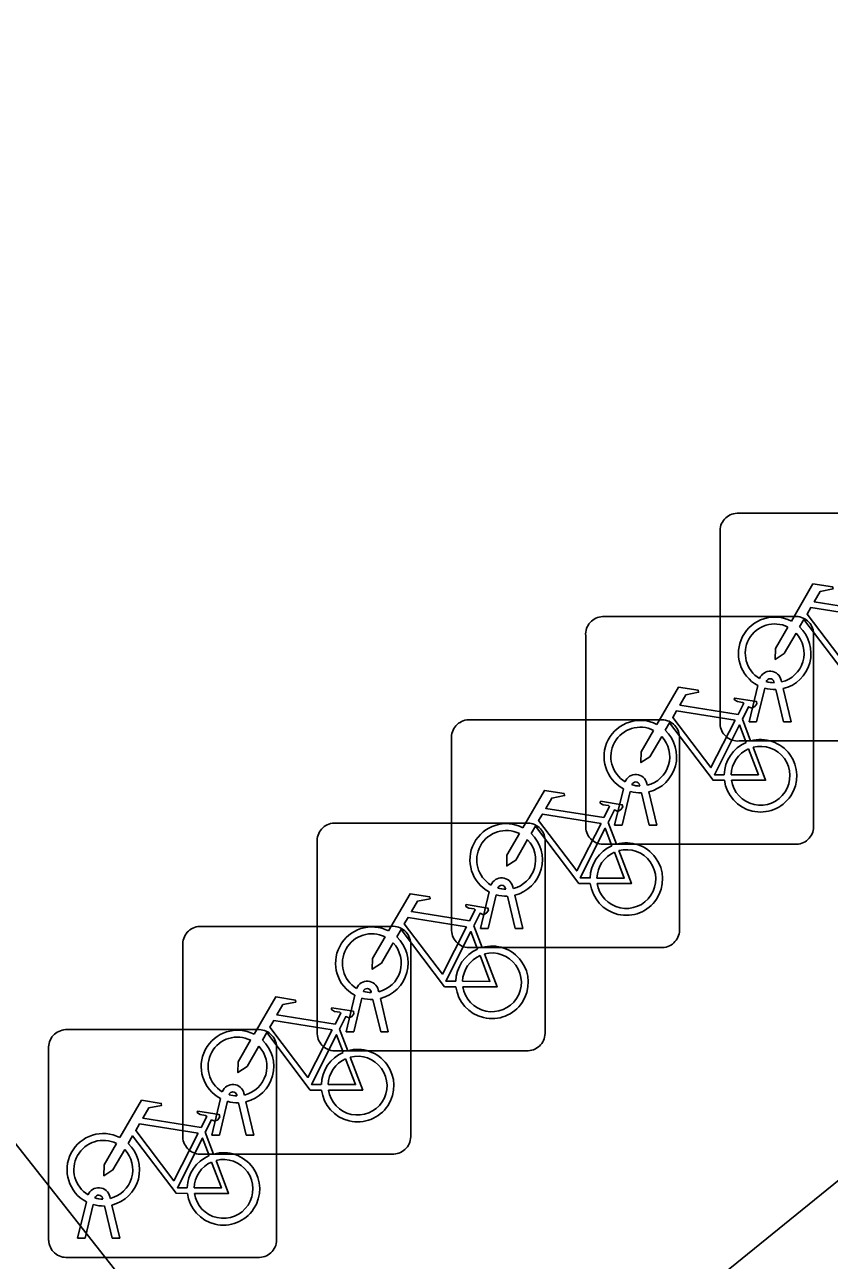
# Model space of a CAD drawing. Extents: x 161087 to 161922, y 382574 to 383873.
# Drawn here: x 161318.45 to 161321.97, y 383071.02 to 383076.44 of the extents above; entities that cross this region are included whole.
import ezdxf

# ---------------------------------------------------------------- set-up
doc = ezdxf.new("R2010")
doc.units = 0
for name, color, linetype in [('IMGEO_Fietsenrek', 7, 'Continuous'), ('IMGEO_Rijbaan_lokaal_open', 7, 'Continuous'), ('IMGEO_Voetpad_open', 7, 'Continuous')]:
    doc.layers.add(name, color=color, linetype=linetype)

msp = doc.modelspace()

# ---------------------------------------------------------------- linework, layer by layer
at = {"layer": 'IMGEO_Fietsenrek'}
for p, q in [((161321.5689, 383074.2935), (161322.4098, 383074.2935)), ((161322.4098, 383074.2935), (161321.5689, 383074.2935)), ((161321.4945, 383073.3689), (161321.4945, 383074.2098)), ((161321.4945, 383074.2098), (161321.4945, 383073.3689)), ((161320.9799, 383073.8405), (161321.8208, 383073.8405)), ((161321.8208, 383073.8405), (161320.9799, 383073.8405)), ((161320.9055, 383072.9159), (161320.9055, 383073.7568)), ((161320.9055, 383073.7568), (161320.9055, 383072.9159)), ((161321.9045, 383073.7661), (161321.9045, 383072.9252)), ((161321.9045, 383072.9252), (161321.9045, 383073.7661)), ((161321.7626, 383073.5614), (161321.7644, 383073.5535)), ((161321.6215, 383073.3783), (161321.6598, 383073.5383)), ((161321.6902, 383073.5261), (161321.6549, 383073.3783)), ((161321.7319, 383073.5499), (161321.7309, 383073.5542)), ((161321.773, 383073.3783), (161321.7391, 383073.52)), ((161321.7714, 383073.5243), (161321.8064, 383073.3783)), ((161320.3919, 383073.3875), (161321.2328, 383073.3875)), ((161321.2328, 383073.3875), (161320.3919, 383073.3875)), ((161321.5922, 383073.3902), (161321.6285, 383073.295)), ((161321.6549, 383073.3783), (161321.6215, 383073.3783)), ((161321.8064, 383073.3783), (161321.773, 383073.3783)), ((161320.3175, 383072.4629), (161320.3175, 383073.3038)), ((161320.3175, 383073.3038), (161320.3175, 383072.4629)), ((161321.3165, 383073.3131), (161321.3165, 383072.4722)), ((161321.3165, 383072.4722), (161321.3165, 383073.3131)), ((161322.4191, 383073.2945), (161321.5782, 383073.2945)), ((161321.5782, 383073.2945), (161322.4191, 383073.2945)), ((161321.0325, 383072.9253), (161321.0708, 383073.0853)), ((161321.1012, 383073.0731), (161321.0659, 383072.9253)), ((161321.1429, 383073.0969), (161321.1419, 383073.1012)), ((161321.1736, 383073.1084), (161321.1754, 383073.1005)), ((161321.184, 383072.9253), (161321.1501, 383073.067)), ((161321.1824, 383073.0713), (161321.2174, 383072.9253)), ((161319.8029, 383072.9345), (161320.6438, 383072.9345)), ((161320.6438, 383072.9345), (161319.8029, 383072.9345)), ((161321.0042, 383072.9372), (161321.0405, 383072.842)), ((161321.0659, 383072.9253), (161321.0325, 383072.9253)), ((161321.2174, 383072.9253), (161321.184, 383072.9253)), ((161320.7275, 383072.8601), (161320.7275, 383072.0192)), ((161320.7275, 383072.0192), (161320.7275, 383072.8601)), ((161319.7285, 383072.0099), (161319.7285, 383072.8508)), ((161319.7285, 383072.8508), (161319.7285, 383072.0099)), ((161321.8301, 383072.8415), (161320.9892, 383072.8415)), ((161320.9892, 383072.8415), (161321.8301, 383072.8415)), ((161320.5549, 383072.6439), (161320.5539, 383072.6482)), ((161320.5856, 383072.6554), (161320.5874, 383072.6475)), ((161320.4445, 383072.4723), (161320.4828, 383072.6323)), ((161320.5132, 383072.6201), (161320.4779, 383072.4723)), ((161320.596, 383072.4723), (161320.5621, 383072.614)), ((161320.5944, 383072.6183), (161320.6294, 383072.4723)), ((161319.2139, 383072.4815), (161320.0548, 383072.4815)), ((161320.0548, 383072.4815), (161319.2139, 383072.4815)), ((161320.4152, 383072.4842), (161320.4515, 383072.389)), ((161320.4779, 383072.4723), (161320.4445, 383072.4723)), ((161320.6294, 383072.4723), (161320.596, 383072.4723)), ((161319.1395, 383071.5569), (161319.1395, 383072.3978)), ((161319.1395, 383072.3978), (161319.1395, 383071.5569)), ((161320.1385, 383072.4071), (161320.1385, 383071.5662)), ((161320.1385, 383071.5662), (161320.1385, 383072.4071)), ((161321.2421, 383072.3885), (161320.4012, 383072.3885)), ((161320.4012, 383072.3885), (161321.2421, 383072.3885)), ((161319.8555, 383072.0193), (161319.8938, 383072.1793)), ((161319.9242, 383072.1671), (161319.8889, 383072.0193)), ((161319.9659, 383072.1909), (161319.9649, 383072.1952)), ((161320.007, 383072.0193), (161319.9731, 383072.161)), ((161319.9966, 383072.2024), (161319.9984, 383072.1945)), ((161320.0054, 383072.1653), (161320.0404, 383072.0193)), ((161318.6259, 383072.0285), (161319.4668, 383072.0285)), ((161319.4668, 383072.0285), (161318.6259, 383072.0285)), ((161319.8262, 383072.0312), (161319.8625, 383071.936)), ((161319.8889, 383072.0193), (161319.8555, 383072.0193)), ((161320.0404, 383072.0193), (161320.007, 383072.0193)), ((161318.5515, 383071.1039), (161318.5515, 383071.9448)), ((161318.5515, 383071.9448), (161318.5515, 383071.1039)), ((161319.5505, 383071.9541), (161319.5505, 383071.1132)), ((161319.5505, 383071.1132), (161319.5505, 383071.9541)), ((161320.6531, 383071.9355), (161319.8122, 383071.9355)), ((161319.8122, 383071.9355), (161320.6531, 383071.9355)), ((161319.2665, 383071.5663), (161319.3048, 383071.7263)), ((161319.3769, 383071.7379), (161319.3759, 383071.7422)), ((161319.4076, 383071.7494), (161319.4094, 383071.7415)), ((161319.3352, 383071.7141), (161319.2999, 383071.5663)), ((161319.418, 383071.5663), (161319.3841, 383071.708)), ((161319.4164, 383071.7123), (161319.4514, 383071.5663)), ((161319.2382, 383071.5782), (161319.2745, 383071.483)), ((161319.2999, 383071.5663), (161319.2665, 383071.5663)), ((161319.4514, 383071.5663), (161319.418, 383071.5663)), ((161320.0641, 383071.4825), (161319.2232, 383071.4825)), ((161319.2232, 383071.4825), (161320.0641, 383071.4825)), ((161318.7889, 383071.2849), (161318.7879, 383071.2892)), ((161318.8196, 383071.2964), (161318.8214, 383071.2885)), ((161318.6785, 383071.1133), (161318.7168, 383071.2733)), ((161318.7472, 383071.2611), (161318.7119, 383071.1133)), ((161318.83, 383071.1133), (161318.7961, 383071.255)), ((161318.8284, 383071.2593), (161318.8634, 383071.1133)), ((161318.7119, 383071.1133), (161318.6785, 383071.1133)), ((161318.8634, 383071.1133), (161318.83, 383071.1133)), ((161319.4761, 383071.0295), (161318.6352, 383071.0295)), ((161318.6352, 383071.0295), (161319.4761, 383071.0295))]:
    msp.add_line(p, q, dxfattribs=at)
for points in [[(161321.8071, 383073.8202), (161321.9018, 383073.9837), (161321.988, 383073.9699), (161321.9897, 383073.9612), (161321.9336, 383073.9503), (161321.9074, 383073.905), (161322.1626, 383073.8642)], [(161322.1497, 383073.839), (161321.8929, 383073.88), (161321.8762, 383073.8512), (161322.0432, 383073.6309), (161322.1497, 383073.839)], [(161321.8278, 383073.7677), (161321.7762, 383073.6785), (161321.7363, 383073.6525), (161321.7375, 383073.7), (161321.792, 383073.7942)], [(161322.1028, 383073.5755), (161322.0531, 383073.5756), (161321.8624, 383073.8273), (161321.8434, 383073.7945)], [(161321.2181, 383073.3672), (161321.3128, 383073.5307), (161321.399, 383073.5169), (161321.4007, 383073.5082), (161321.3446, 383073.4973), (161321.3184, 383073.452), (161321.5736, 383073.4112)], [(161321.5736, 383073.4112), (161321.5986, 383073.46), (161321.5935, 383073.464), (161321.5703, 383073.4677), (161321.5576, 383073.4752), (161321.5566, 383073.4783), (161321.5588, 383073.4829), (161321.6536, 383073.4678), (161321.6559, 383073.4575), (161321.6465, 383073.4451), (161321.6341, 383073.4387), (161321.6196, 383073.4449), (161321.5922, 383073.3902)], [(161321.5607, 383073.386), (161321.3039, 383073.427), (161321.2872, 383073.3982), (161321.4542, 383073.1779), (161321.5607, 383073.386)], [(161321.5138, 383073.1225), (161321.4641, 383073.1226), (161321.2734, 383073.3743), (161321.2544, 383073.3415)], [(161321.6087, 383073.288), (161321.5794, 383073.3648), (161321.47, 383073.1467), (161321.5127, 383073.1466)], [(161321.2388, 383073.3147), (161321.1872, 383073.2255), (161321.1473, 383073.1995), (161321.1485, 383073.247), (161321.203, 383073.3412)], [(161321.5427, 383073.1465), (161321.6626, 383073.1463), (161321.6194, 383073.2599)], [(161321.6392, 383073.2668), (161321.6942, 383073.1222), (161321.5441, 383073.1225)], [(161320.6301, 383072.9142), (161320.7248, 383073.0777), (161320.811, 383073.0639), (161320.8127, 383073.0552), (161320.7566, 383073.0443), (161320.7304, 383072.999), (161320.9856, 383072.9582)], [(161320.9856, 383072.9582), (161321.0106, 383073.007), (161321.0055, 383073.011), (161320.9823, 383073.0147), (161320.9696, 383073.0222), (161320.9686, 383073.0253), (161320.9708, 383073.0299), (161321.0656, 383073.0148), (161321.0679, 383073.0045), (161321.0585, 383072.9921), (161321.0461, 383072.9857), (161321.0316, 383072.9919), (161321.0042, 383072.9372)], [(161320.9727, 383072.933), (161320.7159, 383072.974), (161320.6992, 383072.9452), (161320.8662, 383072.7249), (161320.9727, 383072.933)], [(161320.9258, 383072.6695), (161320.8761, 383072.6696), (161320.6854, 383072.9213), (161320.6664, 383072.8885)], [(161321.0207, 383072.835), (161320.9914, 383072.9118), (161320.882, 383072.6937), (161320.9247, 383072.6936)], [(161320.6508, 383072.8617), (161320.5992, 383072.7725), (161320.5593, 383072.7465), (161320.5605, 383072.794), (161320.615, 383072.8882)], [(161320.9547, 383072.6935), (161321.0746, 383072.6933), (161321.0314, 383072.8069)], [(161321.0512, 383072.8138), (161321.1062, 383072.6692), (161320.9561, 383072.6695)], [(161320.0411, 383072.4612), (161320.1358, 383072.6247), (161320.222, 383072.6109), (161320.2237, 383072.6022), (161320.1676, 383072.5913), (161320.1414, 383072.546), (161320.3966, 383072.5052)], [(161320.3966, 383072.5052), (161320.4216, 383072.554), (161320.4165, 383072.558), (161320.3933, 383072.5617), (161320.3806, 383072.5692), (161320.3796, 383072.5723), (161320.3818, 383072.5769), (161320.4766, 383072.5618), (161320.4789, 383072.5515), (161320.4695, 383072.5391), (161320.4571, 383072.5327), (161320.4426, 383072.5389), (161320.4152, 383072.4842)], [(161320.3837, 383072.48), (161320.1269, 383072.521), (161320.1102, 383072.4922), (161320.2772, 383072.2719), (161320.3837, 383072.48)], [(161320.0618, 383072.4087), (161320.0102, 383072.3195), (161319.9703, 383072.2935), (161319.9715, 383072.341), (161320.026, 383072.4352)], [(161320.3368, 383072.2165), (161320.2871, 383072.2166), (161320.0964, 383072.4683), (161320.0774, 383072.4355)], [(161320.4317, 383072.382), (161320.4024, 383072.4588), (161320.293, 383072.2407), (161320.3357, 383072.2406)], [(161320.3657, 383072.2405), (161320.4856, 383072.2403), (161320.4424, 383072.3539)], [(161320.4622, 383072.3608), (161320.5172, 383072.2162), (161320.3671, 383072.2165)], [(161319.4521, 383072.0082), (161319.5468, 383072.1717), (161319.633, 383072.1579), (161319.6347, 383072.1492), (161319.5786, 383072.1383), (161319.5524, 383072.093), (161319.8076, 383072.0522)], [(161319.8076, 383072.0522), (161319.8326, 383072.101), (161319.8275, 383072.105), (161319.8043, 383072.1087), (161319.7916, 383072.1162), (161319.7906, 383072.1193), (161319.7928, 383072.1239), (161319.8876, 383072.1088), (161319.8899, 383072.0985), (161319.8805, 383072.0861), (161319.8681, 383072.0797), (161319.8536, 383072.0859), (161319.8262, 383072.0312)], [(161319.7947, 383072.027), (161319.5379, 383072.068), (161319.5212, 383072.0392), (161319.6882, 383071.8189), (161319.7947, 383072.027)], [(161319.7478, 383071.7635), (161319.6981, 383071.7636), (161319.5074, 383072.0153), (161319.4884, 383071.9825)], [(161319.8427, 383071.929), (161319.8134, 383072.0058), (161319.704, 383071.7877), (161319.7467, 383071.7876)], [(161319.4728, 383071.9557), (161319.4212, 383071.8665), (161319.3813, 383071.8405), (161319.3825, 383071.888), (161319.437, 383071.9822)], [(161319.7767, 383071.7875), (161319.8966, 383071.7873), (161319.8534, 383071.9009)], [(161319.8732, 383071.9078), (161319.9282, 383071.7632), (161319.7781, 383071.7635)], [(161318.8641, 383071.5552), (161318.9588, 383071.7187), (161319.045, 383071.7049), (161319.0467, 383071.6962), (161318.9906, 383071.6853), (161318.9644, 383071.64), (161319.2196, 383071.5992)], [(161319.2196, 383071.5992), (161319.2446, 383071.648), (161319.2395, 383071.652), (161319.2163, 383071.6557), (161319.2036, 383071.6632), (161319.2026, 383071.6663), (161319.2048, 383071.6709), (161319.2996, 383071.6558), (161319.3019, 383071.6455), (161319.2925, 383071.6331), (161319.2801, 383071.6267), (161319.2656, 383071.6329), (161319.2382, 383071.5782)], [(161319.2067, 383071.574), (161318.9499, 383071.615), (161318.9332, 383071.5862), (161319.1002, 383071.3659), (161319.2067, 383071.574)], [(161319.1598, 383071.3105), (161319.1101, 383071.3106), (161318.9194, 383071.5623), (161318.9004, 383071.5295)], [(161318.8848, 383071.5027), (161318.8332, 383071.4135), (161318.7933, 383071.3875), (161318.7945, 383071.435), (161318.849, 383071.5292)], [(161319.2547, 383071.476), (161319.2254, 383071.5528), (161319.116, 383071.3347), (161319.1587, 383071.3346)], [(161319.1887, 383071.3345), (161319.3086, 383071.3343), (161319.2654, 383071.4479)], [(161319.2852, 383071.4548), (161319.3402, 383071.3102), (161319.1901, 383071.3105)]]:
    msp.add_lwpolyline(points, dxfattribs=at)
for centre, radius, start, end in [((161321.5722, 383074.2156), 0.0779, 92.4484, 184.2845), ((161321.5722, 383074.2156), 0.0779, 92.4484, 184.2845), ((161320.9832, 383073.7626), 0.0779, 92.4484, 184.2845), ((161320.9832, 383073.7626), 0.0779, 92.4484, 184.2845), ((161321.7341, 383073.6789), 0.159, 62.6766, 242.1369), ((161321.8266, 383073.7628), 0.0779, 2.4484, 94.2845), ((161321.8266, 383073.7628), 0.0779, 2.4484, 94.2845), ((161321.7341, 383073.6789), 0.129, 63.3192, 238.903), ((161321.7341, 383073.6789), 0.159, 283.5766, 46.6042), ((161321.7341, 383073.6789), 0.129, 283.6043, 43.4302), ((161321.7139, 383073.5503), 0.0499, 12.8025, 158.6934), ((161321.7139, 383073.5503), 0.0174, 12.8025, 163.4502), ((161321.7341, 383073.6789), 0.159, 253.9967, 271.7867), ((161321.7341, 383073.6789), 0.129, 253.415, 269.0204), ((161320.3952, 383073.3096), 0.0779, 92.4484, 184.2845), ((161320.3952, 383073.3096), 0.0779, 92.4484, 184.2845), ((161321.1451, 383073.2259), 0.159, 62.6766, 242.1369), ((161321.1451, 383073.2259), 0.129, 63.3192, 238.903), ((161321.2386, 383073.3098), 0.0779, 2.4484, 94.2845), ((161321.2386, 383073.3098), 0.0779, 2.4484, 94.2845), ((161321.5724, 383073.3722), 0.0779, 182.4484, 274.2845), ((161321.5724, 383073.3722), 0.0779, 182.4484, 274.2845), ((161321.1451, 383073.2259), 0.129, 283.6043, 43.4302), ((161321.1451, 383073.2259), 0.159, 283.5766, 46.6042), ((161321.6717, 383073.1419), 0.159, 187.0065, 105.7708), ((161321.6717, 383073.1419), 0.159, 113.3408, 178.3217), ((161321.6717, 383073.1419), 0.129, 113.923, 177.9556), ((161321.6717, 383073.1419), 0.129, 188.6715, 104.5883), ((161321.1249, 383073.0973), 0.0499, 12.8025, 158.6934), ((161321.1451, 383073.2259), 0.159, 253.9967, 271.7867), ((161321.1249, 383073.0973), 0.0174, 12.8025, 163.4502), ((161321.1451, 383073.2259), 0.129, 253.415, 269.0204), ((161319.8062, 383072.8566), 0.0779, 92.4484, 184.2845), ((161319.8062, 383072.8566), 0.0779, 92.4484, 184.2845), ((161320.5571, 383072.7729), 0.159, 62.6766, 242.1369), ((161320.6496, 383072.8568), 0.0779, 2.4484, 94.2845), ((161320.6496, 383072.8568), 0.0779, 2.4484, 94.2845), ((161320.9834, 383072.9192), 0.0779, 182.4484, 274.2845), ((161320.9834, 383072.9192), 0.0779, 182.4484, 274.2845), ((161321.8268, 383072.9194), 0.0779, 272.4484, 4.2845), ((161321.8268, 383072.9194), 0.0779, 272.4484, 4.2845), ((161320.5571, 383072.7729), 0.129, 63.3192, 238.903), ((161320.5571, 383072.7729), 0.129, 283.6043, 43.4302), ((161320.5571, 383072.7729), 0.159, 283.5766, 46.6042), ((161321.0837, 383072.6889), 0.159, 113.3408, 178.3217), ((161321.0837, 383072.6889), 0.159, 187.0065, 105.7708), ((161321.0837, 383072.6889), 0.129, 113.923, 177.9556), ((161321.0837, 383072.6889), 0.129, 188.6715, 104.5883), ((161320.5369, 383072.6443), 0.0499, 12.8025, 158.6934), ((161320.5369, 383072.6443), 0.0174, 12.8025, 163.4502), ((161320.5571, 383072.7729), 0.129, 253.415, 269.0204), ((161320.5571, 383072.7729), 0.159, 253.9967, 271.7867), ((161319.2172, 383072.4036), 0.0779, 92.4484, 184.2845), ((161319.2172, 383072.4036), 0.0779, 92.4484, 184.2845), ((161319.9681, 383072.3199), 0.159, 62.6766, 242.1369), ((161320.0606, 383072.4038), 0.0779, 2.4484, 94.2845), ((161320.0606, 383072.4038), 0.0779, 2.4484, 94.2845), ((161319.9681, 383072.3199), 0.129, 63.3192, 238.903), ((161319.9681, 383072.3199), 0.159, 283.5766, 46.6042), ((161320.3954, 383072.4662), 0.0779, 182.4484, 274.2845), ((161320.3954, 383072.4662), 0.0779, 182.4484, 274.2845), ((161321.2388, 383072.4664), 0.0779, 272.4484, 4.2845), ((161321.2388, 383072.4664), 0.0779, 272.4484, 4.2845), ((161319.9681, 383072.3199), 0.129, 283.6043, 43.4302), ((161320.4947, 383072.2359), 0.159, 113.3408, 178.3217), ((161320.4947, 383072.2359), 0.159, 187.0065, 105.7708), ((161320.4947, 383072.2359), 0.129, 113.923, 177.9556), ((161320.4947, 383072.2359), 0.129, 188.6715, 104.5883), ((161319.9479, 383072.1913), 0.0499, 12.8025, 158.6934), ((161319.9479, 383072.1913), 0.0174, 12.8025, 163.4502), ((161319.9681, 383072.3199), 0.159, 253.9967, 271.7867), ((161319.9681, 383072.3199), 0.129, 253.415, 269.0204), ((161318.6292, 383071.9506), 0.0779, 92.4484, 184.2845), ((161318.6292, 383071.9506), 0.0779, 92.4484, 184.2845), ((161319.3791, 383071.8669), 0.159, 62.6766, 242.1369), ((161319.3791, 383071.8669), 0.129, 63.3192, 238.903), ((161319.4726, 383071.9508), 0.0779, 2.4484, 94.2845), ((161319.4726, 383071.9508), 0.0779, 2.4484, 94.2845), ((161319.8064, 383072.0132), 0.0779, 182.4484, 274.2845), ((161319.8064, 383072.0132), 0.0779, 182.4484, 274.2845), ((161320.6498, 383072.0134), 0.0779, 272.4484, 4.2845), ((161320.6498, 383072.0134), 0.0779, 272.4484, 4.2845), ((161319.3791, 383071.8669), 0.129, 283.6043, 43.4302), ((161319.3791, 383071.8669), 0.159, 283.5766, 46.6042), ((161319.9057, 383071.7829), 0.159, 187.0065, 105.7708), ((161319.9057, 383071.7829), 0.159, 113.3408, 178.3217), ((161319.9057, 383071.7829), 0.129, 113.923, 177.9556), ((161319.9057, 383071.7829), 0.129, 188.6715, 104.5883), ((161319.3589, 383071.7383), 0.0499, 12.8025, 158.6934), ((161319.3589, 383071.7383), 0.0174, 12.8025, 163.4502), ((161319.3791, 383071.8669), 0.129, 253.415, 269.0204), ((161319.3791, 383071.8669), 0.159, 253.9967, 271.7867), ((161318.7911, 383071.4139), 0.159, 62.6766, 242.1369), ((161319.2174, 383071.5602), 0.0779, 182.4484, 274.2845), ((161319.2174, 383071.5602), 0.0779, 182.4484, 274.2845), ((161320.0608, 383071.5604), 0.0779, 272.4484, 4.2845), ((161320.0608, 383071.5604), 0.0779, 272.4484, 4.2845), ((161318.7911, 383071.4139), 0.129, 63.3192, 238.903), ((161318.7911, 383071.4139), 0.129, 283.6043, 43.4302), ((161318.7911, 383071.4139), 0.159, 283.5766, 46.6042), ((161319.3177, 383071.3299), 0.159, 113.3408, 178.3217), ((161319.3177, 383071.3299), 0.159, 187.0065, 105.7708), ((161319.3177, 383071.3299), 0.129, 113.923, 177.9556), ((161319.3177, 383071.3299), 0.129, 188.6715, 104.5883), ((161318.7709, 383071.2853), 0.0499, 12.8025, 158.6934), ((161318.7709, 383071.2853), 0.0174, 12.8025, 163.4502), ((161318.7911, 383071.4139), 0.129, 253.415, 269.0204), ((161318.7911, 383071.4139), 0.159, 253.9967, 271.7867), ((161318.6294, 383071.1072), 0.0779, 182.4484, 274.2845), ((161318.6294, 383071.1072), 0.0779, 182.4484, 274.2845), ((161319.4728, 383071.1074), 0.0779, 272.4484, 4.2845), ((161319.4728, 383071.1074), 0.0779, 272.4484, 4.2845)]:
    msp.add_arc(centre, radius, start, end, dxfattribs=at)
at = {"layer": 'IMGEO_Rijbaan_lokaal_open'}
msp.add_lwpolyline([(161357.76, 383102.637), (161353.934, 383096.833), (161331.379, 383078.376), (161324.754, 383073.591), (161319.89, 383069.645)], dxfattribs=at)
at = {"layer": 'IMGEO_Voetpad_open'}
msp.add_lwpolyline([(161319.89, 383069.645), (161315.817, 383074.812)], dxfattribs=at)

doc.saveas('drawing.dxf')
